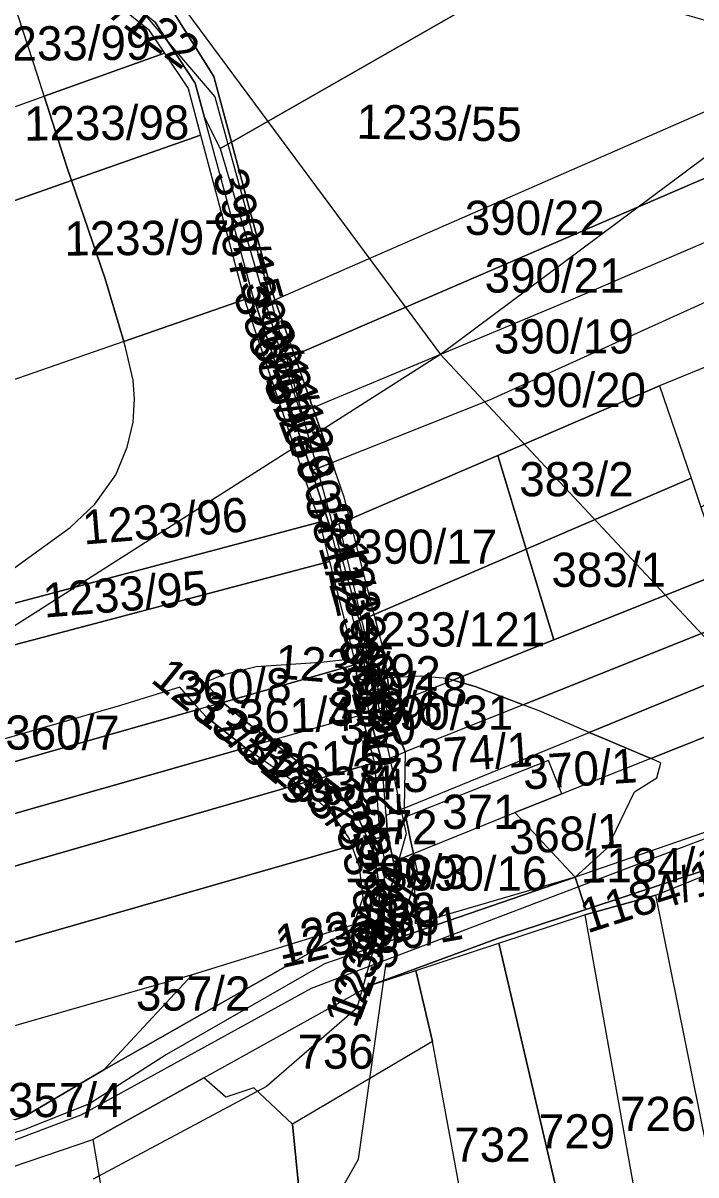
# Model space of a CAD drawing. Extents: x -623250 to -619626, y -1079612 to -1075424.
# Drawn here: x -620837.2 to -620640.4, y -1076735.6 to -1076398.7 of the extents above; entities that cross this region are included whole.
import ezdxf

# ---------------------------------------------------------------- set-up
doc = ezdxf.new("R2010")
doc.units = 0
for name, color, linetype in [('Dálnice a přivaděč', 7, 'Continuous'), ('Parcela nároku', 7, 'Continuous'), ('Parcelní číslo', 7, 'Continuous'), ('Silnice III_35719', 7, 'Continuous'), ('Technická opateření liniová', 7, 'Continuous'), ('Vodní toky', 7, 'Continuous')]:
    doc.layers.add(name, color=color, linetype=linetype)

msp = doc.modelspace()

# ---------------------------------------------------------------- linework, layer by layer
at = {"layer": 'Dálnice a přivaděč'}
for p, q in [((-620379.97, -1076245.44), (-620715.11, -1076495.7)), ((-620715.11, -1076495.7), (-621026.69, -1076694.24))]:
    msp.add_line(p, q, dxfattribs=at)
msp.add_lwpolyline([(-621211.3, -1075762.42), (-621042.48, -1076053.84), (-620715.11, -1076495.7), (-620421.91, -1076809.46), (-620180.94, -1077181.74)], dxfattribs=at)
at = {"layer": 'Parcela nároku'}
for points in [[(-620776.24, -1076433.57), (-620781.43, -1076414.33), (-620793.43, -1076395.25), (-620807.74, -1076383.91), (-620807.66, -1076380.7), (-620747.64, -1076345.51), (-620749.29, -1076344.41), (-620813.49, -1076380.2), (-620814.31, -1076385.51), (-620798.64, -1076398.39), (-620786.84, -1076416.33), (-620784.13, -1076426.37), (-620779.56, -1076435.4)], [(-620747.64, -1076345.51), (-620807.66, -1076380.7), (-620807.74, -1076383.91), (-620793.43, -1076395.25), (-620781.43, -1076414.33), (-620776.24, -1076433.57), (-620680.24, -1076378.6), (-620702.24, -1076367.92), (-620744.38, -1076347.69)], [(-620618.77, -1076416.24), (-620631, -1076398.05), (-620638.06, -1076397.88), (-620644.18, -1076396.1), (-620680.24, -1076378.6), (-620776.24, -1076433.57), (-620764.73, -1076476.27), (-620763.53, -1076479.68)], [(-620817.29, -1076387.01), (-620800.52, -1076400.58), (-620795.87, -1076407.5), (-620831.01, -1076420.09), (-620832.97, -1076413.92), (-620838.56, -1076396.93), (-620839.44, -1076394.79)], [(-620838.56, -1076396.93), (-620839.44, -1076394.79), (-620918.34, -1076422.5), (-621019.44, -1076458.04), (-621017.21, -1076486.77), (-620906.58, -1076447.16), (-620831.01, -1076420.09), (-620832.97, -1076413.92)], [(-620831.01, -1076420.09), (-620795.87, -1076407.5), (-620788.95, -1076417.81), (-620785.29, -1076431.46), (-620823.04, -1076444.77), (-620824.42, -1076440.74)], [(-620763.53, -1076479.68), (-620618.77, -1076416.24), (-620608.39, -1076431.36), (-620757.86, -1076495.84)], [(-620906.58, -1076447.16), (-620831.01, -1076420.09), (-620824.42, -1076440.74), (-620823.04, -1076444.77), (-620900.4, -1076472.03), (-621015.44, -1076512.54), (-621017.21, -1076486.77)], [(-620779.56, -1076435.4), (-620766.15, -1076481), (-620768.77, -1076482.21), (-620770.14, -1076478.12), (-620784.13, -1076426.37)], [(-620823.04, -1076444.77), (-620785.29, -1076431.46), (-620772.39, -1076479.57), (-620807.77, -1076491.87), (-620813.2, -1076473.49)], [(-620757.86, -1076495.84), (-620608.39, -1076431.36), (-620598.76, -1076446.17), (-620677.79, -1076480.09), (-620752.43, -1076511.3)], [(-620764.73, -1076476.27), (-620776.24, -1076433.57), (-620779.56, -1076435.4), (-620766.15, -1076481), (-620763.53, -1076479.68)], [(-620900.4, -1076472.03), (-620823.04, -1076444.77), (-620813.2, -1076473.49), (-620807.77, -1076491.87), (-620891.54, -1076520.98), (-621010.84, -1076562.22), (-621015.44, -1076512.54)], [(-620589.34, -1076458.38), (-620598.76, -1076446.17), (-620677.79, -1076480.09), (-620752.43, -1076511.3), (-620746.84, -1076527.22), (-620700.54, -1076508.8)], [(-620746.84, -1076527.22), (-620700.54, -1076508.8), (-620589.34, -1076458.38), (-620578.53, -1076471.63), (-620613.84, -1076489.61), (-620651.09, -1076504.83), (-620698.37, -1076525.2), (-620741.62, -1076543.83), (-620743.27, -1076537.39)], [(-620568.9, -1076482.75), (-620578.53, -1076471.63), (-620613.84, -1076489.61), (-620651.09, -1076504.83), (-620641.86, -1076531.83), (-620638.96, -1076540.33), (-620569.15, -1076495.46), (-620569.48, -1076492.84), (-620569.48, -1076486.95)], [(-620810.11, -1076530.88), (-620806.72, -1076522.74), (-620804.98, -1076515.42), (-620804.65, -1076508.69), (-620805.04, -1076503.13), (-620807.25, -1076493.6), (-620807.77, -1076491.87), (-620772.39, -1076479.57), (-620750.51, -1076544.65), (-620865.71, -1076575.28), (-620861.84, -1076572.65), (-620842.86, -1076560.33), (-620823.45, -1076546.22), (-620816.19, -1076539.44)], [(-620761.14, -1076497.26), (-620766.15, -1076481), (-620768.77, -1076482.21), (-620763.42, -1076498.18)], [(-620763.53, -1076479.68), (-620757.86, -1076495.84), (-620761.14, -1076497.26), (-620766.15, -1076481)], [(-620807.25, -1076493.6), (-620807.77, -1076491.87), (-620891.54, -1076520.98), (-621010.84, -1076562.22), (-621000.72, -1076611.55), (-620875.76, -1076577.95), (-620865.71, -1076575.28), (-620861.84, -1076572.65), (-620842.86, -1076560.33), (-620823.45, -1076546.22), (-620816.19, -1076539.44), (-620810.11, -1076530.88), (-620806.72, -1076522.74), (-620804.98, -1076515.42), (-620804.65, -1076508.69), (-620805.04, -1076503.13)], [(-620761.14, -1076497.26), (-620757.86, -1076495.84), (-620752.43, -1076511.3), (-620755.96, -1076512.77)], [(-620761.14, -1076497.26), (-620763.42, -1076498.18), (-620758.24, -1076513.65), (-620755.96, -1076512.77)], [(-620651.09, -1076504.83), (-620641.86, -1076531.83), (-620690.04, -1076552.56), (-620698.37, -1076525.2)], [(-620755.96, -1076512.77), (-620758.24, -1076513.65), (-620752.88, -1076529.65), (-620746.84, -1076527.22), (-620752.43, -1076511.3)], [(-620698.37, -1076525.2), (-620690.04, -1076552.56), (-620734.48, -1076571.68), (-620741.62, -1076543.83)], [(-620743.27, -1076537.39), (-620746.84, -1076527.22), (-620752.88, -1076529.65), (-620747.36, -1076546.12), (-620744.86, -1076545.22), (-620741.62, -1076543.83)], [(-620560.43, -1076530.65), (-620556.76, -1076544.42), (-620690.92, -1076598.08), (-620705.03, -1076592.73), (-620711.56, -1076590.89), (-620681.96, -1076579.09), (-620632.46, -1076559.36)], [(-620690.04, -1076552.56), (-620641.86, -1076531.83), (-620638.96, -1076540.33), (-620632.46, -1076559.36), (-620681.96, -1076579.09)], [(-620750.51, -1076544.65), (-620747.61, -1076556.16), (-620864.86, -1076587.17), (-620867.87, -1076587.97), (-620895.17, -1076595.19), (-620887.42, -1076590.02), (-620865.71, -1076575.28)], [(-620744.86, -1076545.22), (-620738.26, -1076573.31), (-620740.35, -1076574.1), (-620747.36, -1076546.12)], [(-620734.48, -1076571.68), (-620741.62, -1076543.83), (-620744.86, -1076545.22), (-620738.26, -1076573.31)], [(-620556.76, -1076544.42), (-620553.24, -1076557.69), (-620633.14, -1076590.41), (-620671.62, -1076606.18), (-620686.28, -1076599.84), (-620690.92, -1076598.08)], [(-620690.04, -1076552.56), (-620681.96, -1076579.09), (-620711.56, -1076590.89), (-620713.3, -1076590.4), (-620721.05, -1076589.73), (-620730.65, -1076590.27), (-620731.42, -1076583.62), (-620734.48, -1076571.68)], [(-620633.14, -1076590.41), (-620553.24, -1076557.69), (-620548.27, -1076571.88), (-620653.66, -1076613.84), (-620667.18, -1076608.1), (-620671.62, -1076606.18)], [(-620738.26, -1076573.31), (-620733.92, -1076591.29), (-620734.64, -1076591.51), (-620736.97, -1076591), (-620737.49, -1076585.54), (-620738.09, -1076583.14), (-620740.35, -1076574.1)], [(-620730.65, -1076590.27), (-620731.42, -1076583.62), (-620734.48, -1076571.68), (-620738.26, -1076573.31), (-620733.92, -1076591.29)], [(-620658.4, -1076623.57), (-620651.84, -1076619.46), (-620650.72, -1076615.08), (-620653.66, -1076613.84), (-620548.27, -1076571.88), (-620542.97, -1076581.6), (-620536.78, -1076592.36), (-620543.81, -1076594.49), (-620557.02, -1076598.48), (-620621.84, -1076629.89), (-620675.72, -1076648.49), (-620666.32, -1076639.93)], [(-620737.49, -1076585.54), (-620738.09, -1076583.14), (-620740.41, -1076584.71), (-620739.99, -1076586.37), (-620739.51, -1076590.44), (-620736.97, -1076591)], [(-620750.14, -1076585.75), (-620769.01, -1076587.04), (-620778.91, -1076589.49), (-620784.07, -1076591.59), (-620778.81, -1076597.41), (-620739.99, -1076586.37), (-620740.41, -1076584.71)], [(-620739.99, -1076586.37), (-620778.81, -1076597.41), (-620771.43, -1076603.5), (-620764.85, -1076608.58), (-620738.27, -1076601.01), (-620739.51, -1076590.44)], [(-620730.65, -1076590.27), (-620733.92, -1076591.29), (-620732.04, -1076599.05), (-620731.14, -1076598.69), (-620729.74, -1076598.14)], [(-620711.56, -1076590.89), (-620713.3, -1076590.4), (-620721.05, -1076589.73), (-620730.65, -1076590.27), (-620729.74, -1076598.14)], [(-620785.66, -1076599.36), (-620791.33, -1076592.96), (-620808.7, -1076598.32), (-620843.88, -1076608.45), (-620853.04, -1076610.34), (-620859.36, -1076613.97), (-620869.84, -1076618.82), (-620874.64, -1076620.07), (-620884.43, -1076624.62), (-620894.34, -1076630.29)], [(-620728.9, -1076644.02), (-620730.59, -1076636), (-620731.02, -1076630.53), (-620732.25, -1076614.67), (-620736.05, -1076600.65), (-620736.97, -1076591), (-620739.51, -1076590.44), (-620738.27, -1076601.01), (-620734.47, -1076615.05), (-620732.91, -1076636.97), (-620730.79, -1076647.01), (-620732.85, -1076651.99), (-620733.41, -1076661.64), (-620728.18, -1076647.46)], [(-620733.92, -1076591.29), (-620732.04, -1076599.05), (-620736.05, -1076600.65), (-620736.97, -1076591), (-620734.64, -1076591.51)], [(-620729.74, -1076598.14), (-620711.56, -1076590.89), (-620705.03, -1076592.73), (-620690.92, -1076598.08), (-620725.5, -1076611.91), (-620729.36, -1076601.46)], [(-620772.14, -1076610.66), (-620773.54, -1076609.67), (-620783.75, -1076601.52), (-620785.66, -1076599.36), (-620894.34, -1076630.29), (-620913.86, -1076641.45), (-620935.72, -1076653.33), (-620947.49, -1076659.91), (-620855.75, -1076634.47)], [(-620778.81, -1076597.41), (-620785.66, -1076599.36), (-620783.75, -1076601.52), (-620773.54, -1076609.67), (-620772.14, -1076610.66), (-620764.85, -1076608.58), (-620771.43, -1076603.5)], [(-620725.5, -1076611.91), (-620731.14, -1076598.69), (-620732.04, -1076599.05), (-620736.05, -1076600.65), (-620732.25, -1076614.67)], [(-620731.14, -1076598.69), (-620729.74, -1076598.14), (-620729.36, -1076601.46), (-620725.5, -1076611.91)], [(-620671.62, -1076606.18), (-620686.28, -1076599.84), (-620690.92, -1076598.08), (-620725.5, -1076611.91), (-620725.74, -1076628.36)], [(-620738.27, -1076601.01), (-620734.47, -1076615.05), (-620750.49, -1076619.66), (-620764.85, -1076608.58)], [(-620725.74, -1076628.36), (-620671.62, -1076606.18), (-620667.18, -1076608.1), (-620653.66, -1076613.84), (-620679.67, -1076624.19), (-620683.52, -1076614.4), (-620725.26, -1076630.86)], [(-620772.14, -1076610.66), (-620764.85, -1076608.58), (-620750.49, -1076619.66), (-620756.83, -1076621.48)], [(-620953.17, -1076663.09), (-620985.17, -1076680.79), (-620983.18, -1076686.53), (-620858.98, -1076650.88), (-620756.83, -1076621.48), (-620772.14, -1076610.66), (-620855.75, -1076634.47), (-620947.49, -1076659.91)], [(-620732.25, -1076614.67), (-620725.5, -1076611.91), (-620725.74, -1076628.36), (-620731.02, -1076630.53)], [(-620650.72, -1076615.08), (-620653.66, -1076613.84), (-620679.67, -1076624.19), (-620693.37, -1076629.64), (-620675.72, -1076648.49), (-620666.32, -1076639.93), (-620658.4, -1076623.57), (-620651.84, -1076619.46)], [(-620734.47, -1076615.05), (-620732.91, -1076636.97), (-620736.22, -1076637.92), (-620738.83, -1076631.98), (-620744.71, -1076624.12), (-620750.49, -1076619.66)], [(-620683.52, -1076614.4), (-620725.26, -1076630.86), (-620723.94, -1076637.74), (-620723.04, -1076641.65), (-620693.37, -1076629.64), (-620679.67, -1076624.19)], [(-620756.83, -1076621.48), (-620750.49, -1076619.66), (-620744.71, -1076624.12), (-620738.83, -1076631.98), (-620736.22, -1076637.92), (-620741.08, -1076639.31), (-620741.93, -1076637.02), (-620746.88, -1076629.91), (-620753.76, -1076623.65)], [(-620746.88, -1076629.91), (-620753.76, -1076623.65), (-620756.83, -1076621.48), (-620858.98, -1076650.88), (-620983.18, -1076686.53), (-620973.79, -1076706.13), (-620853.56, -1076671.58), (-620741.08, -1076639.31), (-620741.93, -1076637.02)], [(-620723.94, -1076637.74), (-620725.26, -1076630.86), (-620725.74, -1076628.36), (-620731.02, -1076630.53), (-620730.59, -1076636), (-620728.9, -1076644.02), (-620723.04, -1076641.65)], [(-620693.37, -1076629.64), (-620675.72, -1076648.49), (-620722.4, -1076662.18), (-620722.77, -1076650.47), (-620721.72, -1076647.37), (-620723.04, -1076641.65)], [(-620612.28, -1076636.73), (-620620.12, -1076629.16), (-620621.84, -1076629.89), (-620675.72, -1076648.49), (-620672.58, -1076657.96), (-620635.8, -1076645.79), (-620623.5, -1076641.35)], [(-620732.91, -1076636.97), (-620730.79, -1076647.01), (-620732.85, -1076651.99), (-620734.65, -1076641.47), (-620736.22, -1076637.92)], [(-620608.88, -1076637.46), (-620612.28, -1076636.73), (-620623.5, -1076641.35), (-620635.8, -1076645.79), (-620672.58, -1076657.96), (-620698.41, -1076666.51), (-620735.46, -1076680.13), (-620722.32, -1076675.8), (-620698.1, -1076667.83), (-620672.93, -1076659.55), (-620652.12, -1076653.85), (-620635.93, -1076647.3), (-620621.75, -1076641.56), (-620610.57, -1076638.25)], [(-620741.08, -1076639.31), (-620853.56, -1076671.58), (-620973.79, -1076706.13), (-620963.55, -1076727.5), (-620787.66, -1076677.04), (-620740.46, -1076662.41), (-620737.77, -1076654.48), (-620738.79, -1076645.52)], [(-620736.22, -1076637.92), (-620734.65, -1076641.47), (-620732.85, -1076651.99), (-620736.67, -1076661.24), (-620740.46, -1076662.41), (-620737.77, -1076654.48), (-620738.79, -1076645.52), (-620741.08, -1076639.31)], [(-620733.41, -1076661.64), (-620735.54, -1076669.24), (-620728.22, -1076666.62), (-620722.77, -1076650.47), (-620723.04, -1076641.65), (-620728.9, -1076644.02), (-620728.18, -1076647.46)], [(-620721.72, -1076647.37), (-620723.04, -1076641.65), (-620722.77, -1076650.47)], [(-620652.12, -1076653.85), (-620635.93, -1076647.3), (-620610.84, -1076760.14), (-620630.85, -1076759.56)], [(-620675.72, -1076648.49), (-620722.4, -1076662.18), (-620722.77, -1076650.47), (-620728.22, -1076666.62)], [(-620736.67, -1076661.24), (-620740.05, -1076670.79), (-620736.31, -1076669.52), (-620733.41, -1076661.64), (-620732.85, -1076651.99)], [(-620630.85, -1076759.56), (-620652.12, -1076653.85), (-620672.93, -1076659.55), (-620653.89, -1076765.75)], [(-620698.1, -1076667.83), (-620672.93, -1076659.55), (-620653.89, -1076765.75), (-620668.72, -1076774.93), (-620672.84, -1076775.64), (-620675.77, -1076763.35)], [(-620947.75, -1076744.65), (-620935.01, -1076746.46), (-620897.2, -1076738.43), (-620836.73, -1076718.57), (-620813.61, -1076704.92), (-620740.47, -1076663.4), (-620740.54, -1076670.96), (-620749.09, -1076673.86), (-620795.29, -1076700.4), (-620817.76, -1076714.87), (-620836.66, -1076722.38), (-620916.14, -1076748.15), (-620927.05, -1076749.85), (-620938.92, -1076750.44), (-620957.4, -1076740.53), (-620967.47, -1076728.67), (-620963.55, -1076727.5)], [(-620813.61, -1076704.92), (-620787.66, -1076677.04), (-620740.46, -1076662.41), (-620740.47, -1076663.4)], [(-620740.54, -1076670.96), (-620740.47, -1076663.4), (-620736.67, -1076661.24), (-620740.05, -1076670.79)], [(-620740.46, -1076662.41), (-620736.67, -1076661.24), (-620740.47, -1076663.4)], [(-620733.41, -1076661.64), (-620736.31, -1076669.52), (-620735.54, -1076669.24)], [(-620698.1, -1076667.83), (-620675.77, -1076763.35), (-620703.52, -1076772.03), (-620717.48, -1076696.57), (-620722.32, -1076675.8)], [(-620963.55, -1076727.5), (-620787.66, -1076677.04), (-620813.61, -1076704.92), (-620836.73, -1076718.57), (-620897.2, -1076738.43), (-620935.01, -1076746.46), (-620947.75, -1076744.65)], [(-620735.46, -1076680.13), (-620722.32, -1076675.8), (-620717.48, -1076696.57), (-620758.37, -1076720.77), (-620769.69, -1076710.2), (-620777.86, -1076712.89), (-620784.36, -1076707.27)], [(-620703.52, -1076772.03), (-620717.48, -1076696.57), (-620758.37, -1076720.77), (-620751.44, -1076790.69), (-620701.95, -1076780.5)], [(-620758.37, -1076720.77), (-620769.69, -1076710.2), (-620777.86, -1076712.89), (-620784.36, -1076707.27), (-620816.8, -1076725.27), (-620803.87, -1076801.49), (-620751.44, -1076790.69)], [(-620816.8, -1076725.27), (-620803.87, -1076801.49), (-620844.59, -1076813.43), (-620854.16, -1076742.5), (-620854.74, -1076738.18)]]:
    msp.add_lwpolyline(points, close=True, dxfattribs=at)
for points in [[(-620817.29, -1076387.01), (-620800.52, -1076400.58), (-620795.87, -1076407.5), (-620788.95, -1076417.81), (-620785.29, -1076431.46), (-620772.39, -1076479.57), (-620750.51, -1076544.65), (-620747.61, -1076556.16), (-620740.41, -1076584.71), (-620738.09, -1076583.14), (-620740.35, -1076574.1), (-620747.36, -1076546.12), (-620752.88, -1076529.65), (-620758.24, -1076513.65), (-620763.42, -1076498.18), (-620768.77, -1076482.21), (-620770.14, -1076478.12), (-620784.13, -1076426.37), (-620786.84, -1076416.33), (-620798.64, -1076398.39)], [(-620864.86, -1076587.17), (-620747.61, -1076556.16), (-620740.41, -1076584.71), (-620750.14, -1076585.75), (-620769.01, -1076587.04), (-620778.91, -1076589.49), (-620784.07, -1076591.59), (-620778.81, -1076597.41), (-620785.66, -1076599.36), (-620791.33, -1076592.96), (-620808.7, -1076598.32), (-620843.88, -1076608.45)], [(-620854.74, -1076738.18), (-620816.8, -1076725.27), (-620784.36, -1076707.27), (-620735.46, -1076680.13), (-620698.41, -1076666.51), (-620672.58, -1076657.96), (-620675.72, -1076648.49), (-620728.22, -1076666.62), (-620735.54, -1076669.24), (-620736.31, -1076669.52), (-620740.05, -1076670.79), (-620740.54, -1076670.96), (-620749.09, -1076673.86), (-620795.29, -1076700.4), (-620817.76, -1076714.87), (-620836.66, -1076722.38), (-620916.14, -1076748.15)]]:
    msp.add_lwpolyline(points, dxfattribs=at)
at = {"layer": 'Silnice III_35719'}
for p, q in [((-620752.84, -1076681.03), (-620476.82, -1076576.06)), ((-620820.16, -1076718.07), (-620752.84, -1076681.03)), ((-620911.04, -1076752.31), (-620820.16, -1076718.07))]:
    msp.add_line(p, q, dxfattribs=at)
at = {"layer": 'Technická opateření liniová'}
for p, q in [((-620739.12, -1076731.07), (-620731.11, -1076674.36)), ((-620755.15, -1076759.14), (-620739.12, -1076731.07))]:
    msp.add_line(p, q, dxfattribs=at)
at = {"layer": 'Vodní toky'}
for p, q in [((-620810.8, -1076385.34), (-620792.5, -1076406.93)), ((-620792.5, -1076406.93), (-620781.14, -1076420.33)), ((-620781.14, -1076420.33), (-620747.07, -1076543.95)), ((-620747.07, -1076543.95), (-620737.95, -1076577.05)), ((-620737.95, -1076577.05), (-620725.17, -1076635.84)), ((-620725.17, -1076635.84), (-620739.55, -1076686.85)), ((-620739.55, -1076686.85), (-620766.03, -1076709.74)), ((-620766.03, -1076709.74), (-620816.68, -1076736.88))]:
    msp.add_line(p, q, dxfattribs=at)

# ---------------------------------------------------------------- texts
at = {"layer": 'Parcelní číslo'}
for s, rotation, p in [('1233/122', 324.0077, (-620835.56, -1076379.81)), ('1233/99', 0.401, (-620847.98, -1076409.77)), ('1233/98', 0.401, (-620836.88, -1076433.09)), ('1233/55', 358.9581, (-620739.74, -1076432.51)), ('390/15', 286.3391, (-620781.87, -1076443.06)), ('387', 286.574, (-620781.76, -1076453.94)), ('1233/97', 0.401, (-620825.11, -1076466.73)), ('390/11', 291.9852, (-620774.32, -1076475.2)), ('386/1', 291.4714, (-620775.97, -1076478.3)), ('390/12', 290.5284, (-620769.33, -1076487.77)), ('386/2', 290.6589, (-620771.78, -1076490.69)), ('390/8', 292.2737, (-620767.17, -1076503.58)), ('390/7', 288.3627, (-620760.08, -1076519.99)), ('381/2', 286.017, (-620754.98, -1076537.73)), ('1233/96', 4.6409, (-620819.41, -1076551.25)), ('390/4', 287.3652, (-620751.63, -1076541.07)), ('1233/94', 282.2963, (-620746.69, -1076551.46)), ('1233/95', 4.6409, (-620830.97, -1076572.63)), ('1233/93', 281.838, (-620748.18, -1076558.29)), ('390/5', 288.5415, (-620744.29, -1076575.89)), ('381/1', 285.0465, (-620745.17, -1076579.89)), ('1233/92', 355.463, (-620763.84, -1076590.32)), ('1233/81', 320.7417, (-620800.2, -1076591.21)), ('360/8', 1.6616, (-620791.99, -1076598.26)), ('1233/85', 322.2887, (-620787.81, -1076601.41)), ('361/4', 1.6616, (-620773.97, -1076606.64)), ('374/1', 3.7242, (-620721.37, -1076618.25)), ('1233/86', 318.851, (-620771.39, -1076613.29)), ('361/5', 1.6616, (-620764.82, -1076619.29)), ('1210', 92.3608, (-620726.33, -1076638.4)), ('370/1', 3.7242, (-620690.75, -1076622.94)), ('363/4', 1.6616, (-620761.8, -1076626.73)), ('1233/87', 283.4996, (-620749.17, -1076620.02)), ('363/3', 283.1558, (-620743.87, -1076622.48)), ('368/1', 3.7242, (-620694.89, -1076642)), ('1184/19', 0.2291, (-620674.06, -1076650.12)), ('390/2', 70.2822, (-620729.22, -1076676.19)), ('1184/15', 17.8042, (-620672.22, -1076665.03)), ('1233/90', 71.3333, (-620739.86, -1076693.1)), ('1233/91', 69.3279, (-620738.79, -1076691.06)), ('1233/88', 12.6624, (-620762.07, -1076672.72)), ('1233/89', 12.6624, (-620761.65, -1076675.2)), ('390/1', 10.3878, (-620740.98, -1076672.53))]:
    msp.add_text(s, height=10, rotation=rotation, dxfattribs=at).set_placement(p)
for s, p in [('390/22', (-620708.01, -1076460.67)), ('390/21', (-620702.2, -1076477.55)), ('390/19', (-620699.51, -1076495.35)), ('390/20', (-620695.94, -1076511.02)), ('383/2', (-620692.08, -1076537.13)), ('390/17', (-620739.44, -1076556.86)), ('383/1', (-620682.66, -1076563.61)), ('1233/121', (-620740.27, -1076581.06)), ('390/18', (-620748.15, -1076598.64)), ('390/6', (-620747.91, -1076604.25)), ('390/31', (-620734.74, -1076605.42)), ('380', (-620744.61, -1076609.7)), ('360/7', (-620842.37, -1076611.25)), ('373', (-620740.99, -1076623.64)), ('371', (-620714.63, -1076634.4)), ('372', (-620738.29, -1076638.93)), ('390/3', (-620740.57, -1076651.97)), ('390/16', (-620724.77, -1076652.48)), ('357/2', (-620804.19, -1076687.57)), ('736', (-620756.93, -1076704.57)), ('357/4', (-620841.59, -1076718.72)), ('726', (-620662.62, -1076722.78)), ('729', (-620686.37, -1076727.9)), ('732', (-620711.1, -1076731.79))]:
    msp.add_text(s, height=10, dxfattribs=at).set_placement(p)

doc.saveas('drawing.dxf')
